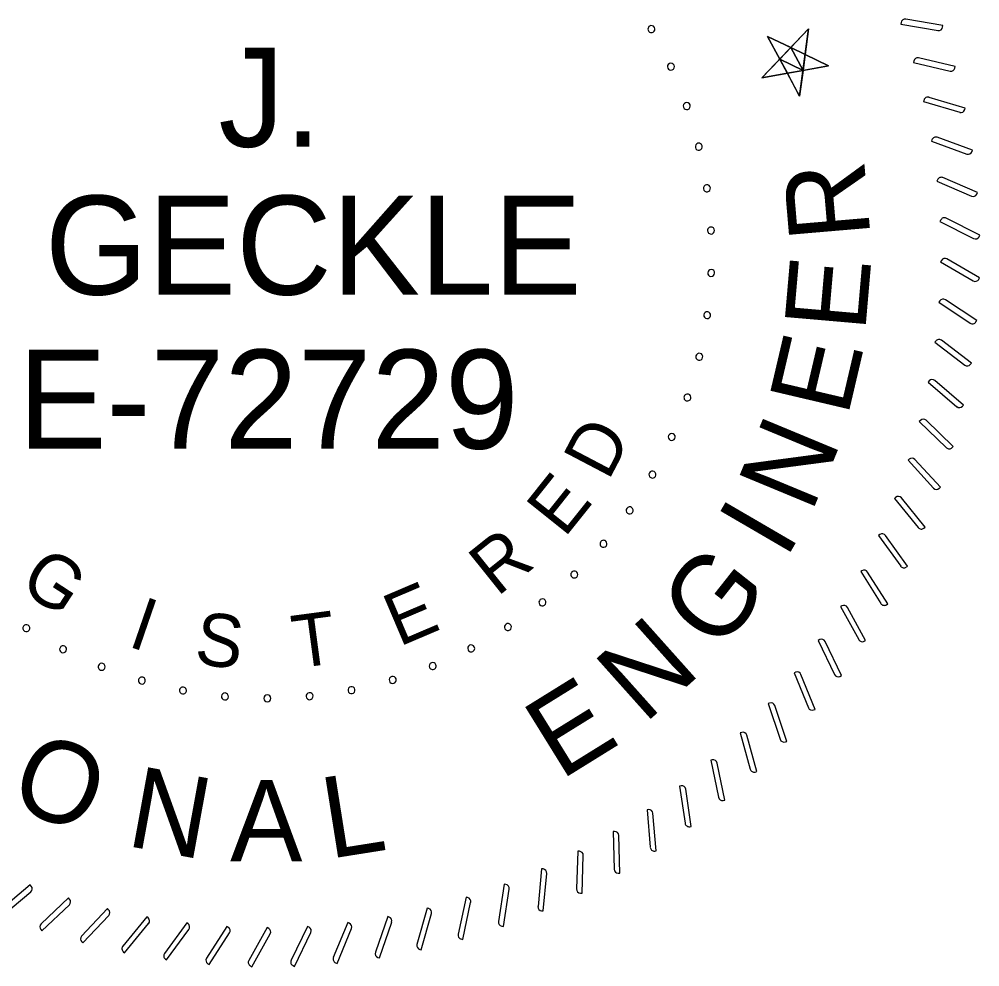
# Model space of a CAD drawing. Extents: x 0 to 34, y 0 to 22.
# Drawn here: x 10.338 to 11.541, y 1.359 to 2.546 of the extents above; entities that cross this region are included whole.
import ezdxf

# ---------------------------------------------------------------- set-up
doc = ezdxf.new("R2010")
doc.units = 0
doc.layers.add('Default', color=7, linetype='Continuous')

msp = doc.modelspace()

# ---------------------------------------------------------------- linework, layer by layer
at = {"layer": 'Default'}
for p, q in [((11.3269, 2.5338), (11.2684, 2.4724)), ((11.3157, 2.4497), (11.3269, 2.5338)), ((11.3519, 2.4877), (11.2753, 2.5244)), ((11.2753, 2.5244), (11.3157, 2.4497)), ((11.32, 2.4818), (11.3046, 2.5103)), ((11.2907, 2.4958), (11.32, 2.4818)), ((11.2684, 2.4724), (11.3519, 2.4877))]:
    msp.add_line(p, q, dxfattribs=at)
for points in [[(11.4428, 2.5416), (11.4425, 2.5397)], [(11.4949, 2.5359), (11.4953, 2.5379), (11.4487, 2.5458)], [(11.4425, 2.5397), (11.4891, 2.5318)], [(11.4586, 2.4936), (11.4582, 2.4916)], [(11.5103, 2.4847), (11.5107, 2.4866), (11.4647, 2.4974)], [(11.4582, 2.4916), (11.5042, 2.4809)], [(11.4715, 2.4446), (11.471, 2.4427)], [(11.5226, 2.4327), (11.5232, 2.4346), (11.4778, 2.448)], [(11.471, 2.4427), (11.5163, 2.4293)], [(11.5318, 2.38), (11.5324, 2.3819), (11.488, 2.398)], [(11.4815, 2.395), (11.4808, 2.3931)], [(11.4808, 2.3931), (11.5252, 2.377)], [(11.5377, 2.3269), (11.5385, 2.3287), (11.4951, 2.3475)], [(11.4885, 2.3448), (11.4877, 2.343)], [(11.4877, 2.343), (11.5311, 2.3242)], [(11.4924, 2.2943), (11.4915, 2.2926)], [(11.4915, 2.2926), (11.5337, 2.2713)], [(11.5406, 2.2735), (11.5414, 2.2753), (11.4993, 2.2966)], [(11.4934, 2.2437), (11.4924, 2.242)], [(11.4924, 2.242), (11.5332, 2.2182)], [(11.5402, 2.2201), (11.5411, 2.2218), (11.5003, 2.2456)], [(11.4913, 2.1931), (11.4902, 2.1915)], [(11.4902, 2.1915), (11.5295, 2.1653)], [(11.5366, 2.1667), (11.5377, 2.1684), (11.4983, 2.1946)], [(11.4862, 2.1428), (11.485, 2.1412)], [(11.5298, 2.1137), (11.531, 2.1153), (11.4933, 2.1438)], [(11.485, 2.1412), (11.5227, 2.1127)], [(11.478, 2.0928), (11.4768, 2.0913)], [(11.4768, 2.0913), (11.5127, 2.0606)], [(11.5199, 2.0612), (11.5211, 2.0627), (11.4852, 2.0934)], [(11.467, 2.0434), (11.4656, 2.042)], [(11.4656, 2.042), (11.4996, 2.0092)], [(11.5068, 2.0093), (11.5082, 2.0107), (11.4741, 2.0435)], [(11.4529, 1.9948), (11.4515, 1.9934)], [(11.4515, 1.9934), (11.4835, 1.9586)], [(11.4907, 1.9583), (11.4921, 1.9597), (11.4601, 1.9945)], [(11.436, 1.947), (11.4345, 1.9458)], [(11.4345, 1.9458), (11.4644, 1.9092)], [(11.4715, 1.9084), (11.473, 1.9097), (11.4432, 1.9463)], [(11.4163, 1.9004), (11.4147, 1.8993)], [(11.4147, 1.8993), (11.4423, 1.8609)], [(11.4494, 1.8598), (11.451, 1.8609), (11.4234, 1.8993)], [(11.3938, 1.855), (11.3922, 1.854)], [(11.3922, 1.854), (11.4174, 1.8141)], [(11.4244, 1.8125), (11.4261, 1.8135), (11.4008, 1.8535)], [(11.3687, 1.8111), (11.3669, 1.8102)], [(11.3669, 1.8102), (11.3898, 1.7688)], [(11.3967, 1.7668), (11.3984, 1.7677), (11.3756, 1.8091)], [(11.3409, 1.7688), (11.3391, 1.7679)], [(11.3391, 1.7679), (11.3595, 1.7252)], [(11.3662, 1.7228), (11.368, 1.7237), (11.3477, 1.7664)], [(11.3107, 1.7281), (11.3089, 1.7274)], [(11.3089, 1.7274), (11.3266, 1.6836)], [(11.3332, 1.6808), (11.335, 1.6815), (11.3173, 1.7253)], [(11.2781, 1.6894), (11.2762, 1.6888)], [(11.2762, 1.6888), (11.2913, 1.644)], [(11.2978, 1.6408), (11.2996, 1.6414), (11.2845, 1.6862)], [(11.2432, 1.6527), (11.2413, 1.6522)], [(11.2413, 1.6522), (11.2537, 1.6066)], [(11.26, 1.603), (11.2619, 1.6035), (11.2495, 1.6491)], [(11.2062, 1.6181), (11.2043, 1.6177)], [(11.2043, 1.6177), (11.214, 1.5714)], [(11.22, 1.5675), (11.2219, 1.5679), (11.2123, 1.6142)], [(11.1673, 1.5858), (11.1653, 1.5855)], [(11.1653, 1.5855), (11.1722, 1.5388)], [(11.1779, 1.5345), (11.1799, 1.5348), (11.173, 1.5815)], [(11.1264, 1.5559), (11.1244, 1.5558)], [(11.1244, 1.5558), (11.1285, 1.5087)], [(11.134, 1.504), (11.1359, 1.5042), (11.1319, 1.5513)], [(11.0819, 1.5285), (11.0831, 1.4812)], [(11.0838, 1.5285), (11.0819, 1.5285)], [(11.0883, 1.4763), (11.0903, 1.4763), (11.0891, 1.5236)], [(11.0377, 1.5038), (11.0361, 1.4565)], [(11.0397, 1.5037), (11.0377, 1.5038)], [(11.041, 1.4513), (11.043, 1.4512), (11.0446, 1.4985)], [(10.9922, 1.4818), (10.9878, 1.4347)], [(10.9942, 1.4816), (10.9922, 1.4818)], [(10.9924, 1.4292), (10.9943, 1.429), (10.9988, 1.476)], [(10.3515, 1.4616), (10.3153, 1.4312)], [(10.3527, 1.4601), (10.3515, 1.4616)], [(10.9455, 1.4625), (10.9382, 1.4158)], [(10.9474, 1.4622), (10.9455, 1.4625)], [(10.3147, 1.424), (10.3159, 1.4225), (10.3521, 1.4529)], [(10.3994, 1.4453), (10.3651, 1.4128)], [(10.4007, 1.4439), (10.3994, 1.4453)], [(10.8976, 1.4461), (10.8876, 1.3999)], [(10.8995, 1.4457), (10.8976, 1.4461)], [(10.9425, 1.41), (10.9444, 1.4097), (10.9516, 1.4564)], [(10.3649, 1.4056), (10.3662, 1.4042), (10.4005, 1.4367)], [(10.8489, 1.4326), (10.8361, 1.3871)], [(10.8508, 1.432), (10.8489, 1.4326)], [(10.8915, 1.3939), (10.8934, 1.3934), (10.9034, 1.4396)], [(10.4481, 1.4319), (10.4158, 1.3974)], [(10.4161, 1.3902), (10.4175, 1.3889), (10.4498, 1.4234)], [(10.4496, 1.4306), (10.4481, 1.4319)], [(10.4976, 1.4215), (10.4674, 1.3851)], [(10.4991, 1.4202), (10.4976, 1.4215)], [(10.7994, 1.422), (10.784, 1.3773)], [(10.8013, 1.4213), (10.7994, 1.422)], [(10.8397, 1.3808), (10.8415, 1.3803), (10.8543, 1.4258)], [(10.4681, 1.378), (10.4696, 1.3767), (10.4998, 1.4131)], [(10.5476, 1.414), (10.5197, 1.3759)], [(10.5492, 1.4129), (10.5476, 1.414)], [(10.598, 1.4096), (10.5724, 1.3699)], [(10.5997, 1.4085), (10.598, 1.4096)], [(10.6991, 1.4097), (10.6784, 1.3672)], [(10.7009, 1.4089), (10.6991, 1.4097)], [(10.7495, 1.4144), (10.7313, 1.3707)], [(10.7513, 1.4136), (10.7495, 1.4144)], [(10.7871, 1.3708), (10.789, 1.3702), (10.8045, 1.4149)], [(10.5208, 1.3688), (10.5224, 1.3677), (10.5503, 1.4058)], [(10.5739, 1.3628), (10.5756, 1.3618), (10.6012, 1.4015)], [(10.6485, 1.4081), (10.6254, 1.367)], [(10.6273, 1.36), (10.629, 1.3591), (10.6522, 1.4003)], [(10.6503, 1.4072), (10.6485, 1.4081)], [(10.6808, 1.3605), (10.6825, 1.3596), (10.7032, 1.4021)], [(10.7341, 1.3641), (10.7359, 1.3633), (10.754, 1.407)]]:
    msp.add_lwpolyline(points, dxfattribs=at)
for points in [[(11.3269, 2.5338), (11.3046, 2.5103), (11.3269, 2.5338), (11.3226, 2.5017)], [(11.3226, 2.5017), (11.3269, 2.5338), (11.3046, 2.5103), (11.3046, 2.5103)], [(11.2753, 2.5244), (11.3046, 2.5103), (11.2753, 2.5244), (11.2907, 2.4958)], [(11.2907, 2.4958), (11.2753, 2.5244), (11.3046, 2.5103), (11.3046, 2.5103)], [(11.2907, 2.4958), (11.32, 2.4818), (11.2907, 2.4958), (11.3046, 2.5103)], [(11.3046, 2.5103), (11.2907, 2.4958), (11.32, 2.4818), (11.32, 2.4818)], [(11.32, 2.4818), (11.3226, 2.5017), (11.32, 2.4818), (11.3046, 2.5103)], [(11.3046, 2.5103), (11.32, 2.4818), (11.3226, 2.5017), (11.3226, 2.5017)], [(11.2684, 2.4724), (11.2907, 2.4958), (11.2684, 2.4724), (11.3003, 2.4782)], [(11.3003, 2.4782), (11.2684, 2.4724), (11.2907, 2.4958), (11.2907, 2.4958)], [(11.2907, 2.4958), (11.32, 2.4818), (11.2907, 2.4958), (11.3003, 2.4782)], [(11.3003, 2.4782), (11.2907, 2.4958), (11.32, 2.4818), (11.32, 2.4818)], [(11.3226, 2.5017), (11.3519, 2.4877), (11.3226, 2.5017), (11.32, 2.4818)], [(11.32, 2.4818), (11.3226, 2.5017), (11.3519, 2.4877), (11.3519, 2.4877)], [(11.32, 2.4818), (11.3157, 2.4497), (11.32, 2.4818), (11.3003, 2.4782)], [(11.3003, 2.4782), (11.32, 2.4818), (11.3157, 2.4497), (11.3157, 2.4497)]]:
    msp.add_lwpolyline(points, close=True, dxfattribs=at)
for centre, radius, start, end in [((11.4478, 2.5408), 0.00508, 80.3849, 170.3849), ((11.1299, 2.5335), 0.00437, 120, 300), ((11.1299, 2.5335), 0.00437, 300, 120), ((11.4899, 2.5368), 0.00508, 260.3849, 350.3849), ((11.4636, 2.4924), 0.00508, 76.9563, 166.9563), ((11.1543, 2.4864), 0.00437, 114.5455, 294.5455), ((11.1543, 2.4864), 0.00437, 294.5455, 114.5455), ((11.5054, 2.4859), 0.00508, 256.9563, 346.9563), ((11.4764, 2.4432), 0.00508, 73.5277, 163.5277), ((11.1742, 2.4371), 0.00437, 109.0909, 289.0909), ((11.1742, 2.4371), 0.00437, 289.0909, 109.0909), ((11.5177, 2.4341), 0.00508, 253.5277, 343.5277), ((11.4863, 2.3932), 0.00508, 70.0992, 160.0992), ((11.1893, 2.3862), 0.00437, 103.6364, 283.6364), ((11.1893, 2.3862), 0.00437, 283.6364, 103.6364), ((11.527, 2.3818), 0.00508, 250.0992, 340.0992), ((11.4931, 2.3428), 0.00508, 66.6706, 156.6706), ((11.1995, 2.3341), 0.00437, 98.1818, 278.1818), ((11.1995, 2.3341), 0.00437, 278.1818, 98.1818), ((11.5331, 2.3289), 0.00508, 246.6706, 336.6706), ((11.497, 2.2921), 0.00508, 63.242, 153.242), ((11.2046, 2.2812), 0.00437, 92.7273, 272.7273), ((11.2046, 2.2812), 0.00437, 272.7273, 92.7273), ((11.536, 2.2758), 0.00508, 243.242, 333.242), ((11.4978, 2.2412), 0.00508, 59.8134, 149.8134), ((11.2048, 2.2281), 0.00437, 87.2727, 267.2727), ((11.2048, 2.2281), 0.00437, 267.2727, 87.2727), ((11.5358, 2.2226), 0.00508, 239.8134, 329.8134), ((11.4955, 2.1903), 0.00508, 56.3849, 146.3849), ((11.1998, 2.1752), 0.00437, 81.8182, 261.8182), ((11.1998, 2.1752), 0.00437, 261.8182, 81.8182), ((11.5323, 2.1695), 0.00508, 236.3849, 326.3849), ((11.4902, 2.1397), 0.00508, 52.9563, 142.9563), ((11.1899, 2.1231), 0.00437, 76.3636, 256.3636), ((11.1899, 2.1231), 0.00437, 256.3636, 76.3636), ((11.5257, 2.1167), 0.00508, 232.9563, 322.9563), ((11.4819, 2.0895), 0.00508, 49.5277, 139.5277), ((11.1751, 2.0721), 0.00437, 70.9091, 250.9091), ((11.1751, 2.0721), 0.00437, 250.9091, 70.9091), ((11.516, 2.0645), 0.00508, 229.5277, 319.5277), ((11.4706, 2.0399), 0.00508, 46.0992, 136.0992), ((11.1554, 2.0227), 0.00437, 65.4545, 245.4545), ((11.1554, 2.0227), 0.00437, 245.4545, 65.4545), ((11.5031, 2.0128), 0.00508, 226.0992, 316.0992), ((11.4564, 1.991), 0.00508, 42.6706, 132.6706), ((11.1312, 1.9755), 0.00437, 60, 240), ((11.1312, 1.9755), 0.00437, 240, 60), ((11.4872, 1.9621), 0.00508, 222.6706, 312.6706), ((11.4392, 1.9431), 0.00508, 39.242, 129.242), ((11.1026, 1.9307), 0.00437, 54.5455, 234.5455), ((11.1026, 1.9307), 0.00437, 234.5455, 54.5455), ((11.4683, 1.9124), 0.00508, 219.242, 309.242), ((11.0699, 1.8889), 0.00437, 49.0909, 229.0909), ((11.0699, 1.8889), 0.00437, 229.0909, 49.0909), ((11.4193, 1.8963), 0.00508, 35.8134, 125.8134), ((11.0333, 1.8504), 0.00437, 43.6364, 223.6364), ((11.3965, 1.8508), 0.00508, 32.3849, 122.3849), ((11.4464, 1.8639), 0.00508, 215.8134, 305.8134), ((11.0333, 1.8504), 0.00437, 223.6364, 43.6364), ((10.9933, 1.8155), 0.00437, 38.1818, 218.1818), ((10.9933, 1.8155), 0.00437, 218.1818, 38.1818), ((11.3711, 1.8067), 0.00508, 28.9563, 118.9563), ((11.4217, 1.8168), 0.00508, 212.3849, 302.3849), ((10.3466, 1.7832), 0.00437, 147.2727, 327.2727), ((10.3466, 1.7832), 0.00437, 327.2727, 147.2727), ((10.9501, 1.7846), 0.00437, 32.7273, 212.7273), ((10.9501, 1.7846), 0.00437, 212.7273, 32.7273), ((10.3927, 1.7567), 0.00437, 152.7273, 332.7273), ((10.3927, 1.7567), 0.00437, 332.7273, 152.7273), ((10.9041, 1.7579), 0.00437, 27.2727, 207.2727), ((10.9041, 1.7579), 0.00437, 207.2727, 27.2727), ((11.3431, 1.7642), 0.00508, 25.5277, 115.5277), ((11.3942, 1.7712), 0.00508, 208.9563, 298.9563), ((10.441, 1.7348), 0.00437, 158.1818, 338.1818), ((10.441, 1.7348), 0.00437, 338.1818, 158.1818), ((10.8559, 1.7357), 0.00437, 21.8182, 201.8182), ((10.8559, 1.7357), 0.00437, 201.8182, 21.8182), ((10.4913, 1.7175), 0.00437, 343.6364, 163.6364), ((10.8057, 1.7183), 0.00437, 16.3636, 196.3636), ((11.3126, 1.7234), 0.00508, 22.0992, 112.0992), ((11.3641, 1.7274), 0.00508, 205.5277, 295.5277), ((10.4913, 1.7175), 0.00437, 163.6364, 343.6364), ((10.5429, 1.7051), 0.00437, 349.0909, 169.0909), ((10.7541, 1.7056), 0.00437, 10.9091, 190.9091), ((10.8057, 1.7183), 0.00437, 196.3636, 16.3636), ((10.5429, 1.7051), 0.00437, 169.0909, 349.0909), ((10.5955, 1.6977), 0.00437, 354.5455, 174.5455), ((10.5955, 1.6977), 0.00437, 174.5455, 354.5455), ((10.6486, 1.6953), 0.00437, 0, 180), ((10.7016, 1.6979), 0.00437, 5.4545, 185.4545), ((10.7016, 1.6979), 0.00437, 185.4545, 5.4545), ((10.7541, 1.7056), 0.00437, 190.9091, 10.9091), ((10.6486, 1.6953), 0.00437, 180, 0), ((11.2797, 1.6846), 0.00508, 18.6706, 108.6706), ((11.3313, 1.6855), 0.00508, 202.0992, 292.0992), ((11.2446, 1.6478), 0.00508, 15.242, 105.242), ((11.2961, 1.6456), 0.00508, 198.6706, 288.6706), ((11.2073, 1.6131), 0.00508, 11.8134, 101.8134), ((11.2586, 1.6079), 0.00508, 195.242, 285.242), ((11.168, 1.5808), 0.00508, 8.3849, 98.3849), ((11.2189, 1.5725), 0.00508, 191.8134, 281.8134), ((11.1268, 1.5509), 0.00508, 4.9563, 94.9563), ((11.1772, 1.5395), 0.00508, 188.3849, 278.3849), ((11.084, 1.5234), 0.00508, 1.5277, 91.5277), ((11.1335, 1.5091), 0.00508, 184.9563, 274.9563), ((11.0395, 1.4986), 0.00508, 358.0992, 88.0992), ((10.9937, 1.4765), 0.00508, 354.6706, 84.6706), ((11.0882, 1.4813), 0.00508, 181.5277, 271.5277), ((10.3489, 1.4568), 0.00508, 310.0992, 40.0992), ((10.9466, 1.4572), 0.00508, 351.242, 81.242), ((10.8985, 1.4407), 0.00508, 347.8134, 77.8134), ((11.0412, 1.4564), 0.00508, 178.0992, 268.0992), ((10.397, 1.4404), 0.00508, 313.5277, 43.5277), ((10.9928, 1.4342), 0.00508, 174.6706, 264.6706), ((10.4461, 1.4269), 0.00508, 316.9563, 46.9563), ((10.7996, 1.4165), 0.00508, 340.9563, 70.9563), ((10.8494, 1.4271), 0.00508, 344.3849, 74.3849), ((10.3686, 1.4091), 0.00508, 133.5277, 223.5277), ((10.4959, 1.4163), 0.00508, 320.3849, 50.3849), ((10.5462, 1.4088), 0.00508, 323.8134, 53.8134), ((10.5969, 1.4042), 0.00508, 327.242, 57.242), ((10.6986, 1.4043), 0.00508, 334.0992, 64.0992), ((10.7493, 1.4089), 0.00508, 337.5277, 67.5277), ((10.9432, 1.415), 0.00508, 171.242, 261.242), ((10.4195, 1.394), 0.00508, 136.9563, 226.9563), ((10.6478, 1.4028), 0.00508, 330.6706, 60.6706), ((10.8926, 1.3988), 0.00508, 167.8134, 257.8134), ((10.4714, 1.3819), 0.00508, 140.3849, 230.3849), ((10.841, 1.3857), 0.00508, 164.3849, 254.3849), ((10.5238, 1.3729), 0.00508, 143.8134, 233.8134), ((10.7888, 1.3756), 0.00508, 160.9563, 250.9563), ((10.5767, 1.3671), 0.00508, 147.242, 237.242), ((10.6298, 1.3645), 0.00508, 150.6706, 240.6706), ((10.683, 1.365), 0.00508, 154.0992, 244.0992), ((10.736, 1.3688), 0.00508, 157.5277, 247.5277)]:
    msp.add_arc(centre, radius, start, end, dxfattribs=at)

# ---------------------------------------------------------------- texts
for s, p in [('J.', (10.5873, 2.3861)), ('GECKLE', (10.3699, 2.2009)), ('E-72729', (10.3365, 2.008))]:
    msp.add_text(s, height=0.12401, dxfattribs=at).set_placement(p)
for s, height, rotation, p in [('R', 0.1017, 94.8747, (11.4046, 2.2734)), ('E', 0.1017, 85.0402, (11.3977, 2.153)), ('E', 0.1017, 76.7898, (11.3756, 2.0464)), ('D', 0.0661, 62.3169, (11.0758, 1.9665)), ('N', 0.1017, 67.4868, (11.3303, 1.9259)), ('E', 0.0661, 51.3559, (11.0209, 1.8953)), ('I', 0.1017, 59.7869, (11.298, 1.8679)), ('R', 0.0661, 38.7319, (10.9365, 1.8217)), ('G', 0.0661, 326.9076, (10.3354, 1.833)), ('G', 0.1017, 51.6565, (11.2141, 1.7509)), ('E', 0.0661, 23.0464, (10.8136, 1.7595)), ('I', 0.0661, 341.0104, (10.4721, 1.7611)), ('S', 0.0661, 353.2461, (10.5559, 1.7386)), ('T', 0.0661, 7.5821, (10.6843, 1.7327)), ('N', 0.1017, 41.7859, (11.1207, 1.6621)), ('E', 0.1017, 31.7885, (11.0159, 1.592)), ('O', 0.1017, 337.9191, (10.3211, 1.5631)), ('N', 0.1017, 349.6538, (10.47, 1.5109)), ('A', 0.1017, 359.9534, (10.6019, 1.4912)), ('L', 0.1017, 9.0219, (10.7263, 1.4942))]:
    msp.add_text(s, height=height, rotation=rotation, dxfattribs=at).set_placement(p)

doc.saveas('drawing.dxf')
